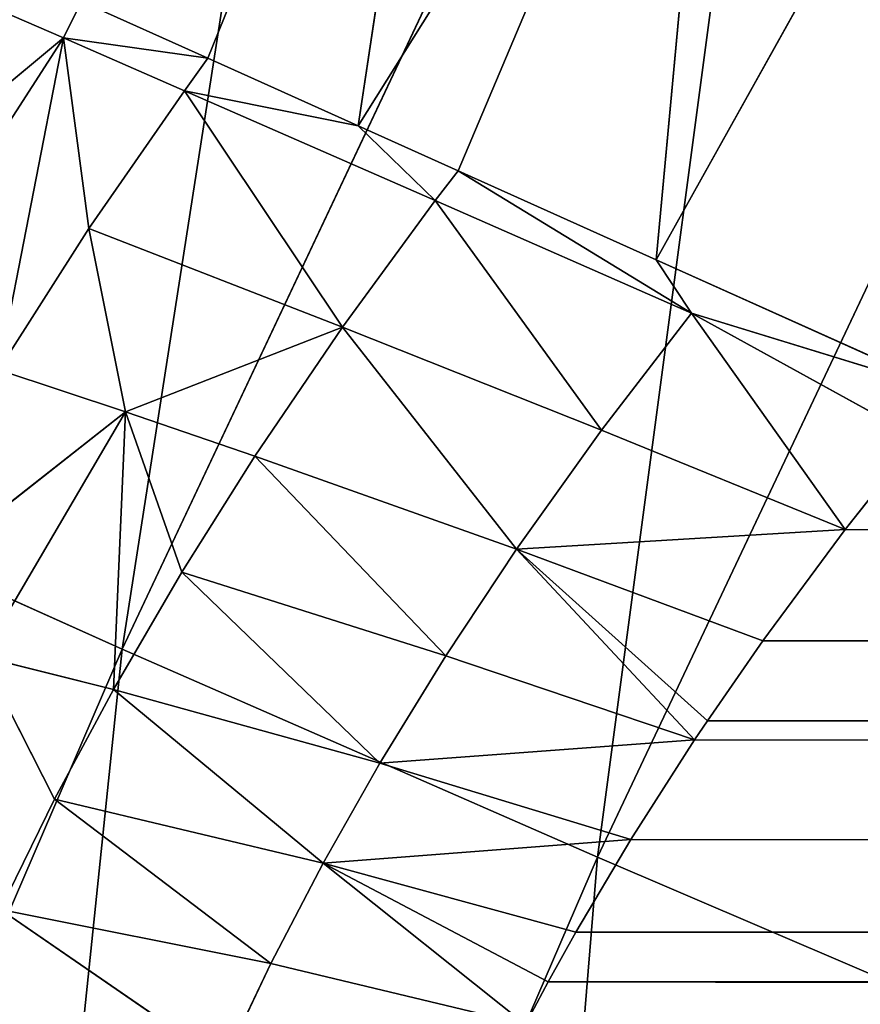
# Model space of a CAD drawing. Extents: x 0 to 500, y 0 to 390.
# Tile 296 of 656: x 25.02 to 27.59, y 283.61 to 286.61. Entities that reach past the tile are written whole.
import ezdxf

# ---------------------------------------------------------------- set-up
doc = ezdxf.new("R2010")
doc.units = 0
doc.header["$LTSCALE"] = 25.4
doc.layers.get('0').update_dxf_attribs({"linetype": 'CONTINUOUS'})

# ---------------------------------------------------------------- blocks, each defined once
blk = doc.blocks.new('ATLANTA505_-_S_STL')
at = {"color": 0}
for p, q in [((24.3703, 113.0688, 104.071), (25.3066, 112.7688, 103.2929)), ((24.3703, 113.0688, 104.071), (25.3066, 112.7688, 103.2929)), ((24.9524, 113.0037, 103.1388), (25.3066, 112.7688, 103.2929)), ((24.9524, 113.0037, 103.1388), (25.3066, 112.7688, 103.2929)), ((24.7322, 112.8222, 104.1834), (25.3066, 112.7688, 103.2929)), ((24.7322, 112.8222, 104.1834), (25.3066, 112.7688, 103.2929)), ((25.3066, 112.7688, 103.2929), (25.1084, 112.6052, 104.3044)), ((25.3066, 112.7688, 103.2929), (25.1084, 112.6052, 104.3044)), ((25.3066, 112.7688, 103.2929), (25.3609, 112.7672, 103.1814)), ((25.3839, 112.5964, 103.874), (25.3066, 112.7688, 103.2929)), ((25.6749, 112.5643, 103.4536), (25.3066, 112.7688, 103.2929)), ((25.3839, 112.5964, 103.874), (25.3066, 112.7688, 103.2929)), ((25.6749, 112.5643, 103.4536), (25.3066, 112.7688, 103.2929)), ((25.7466, 112.5533, 103.3547), (25.3066, 112.7688, 103.2929)), ((25.7466, 112.5533, 103.3547), (25.3066, 112.7688, 103.2929)), ((25.3066, 112.7688, 103.2929), (25.3609, 112.7672, 103.1814)), ((25.1084, 112.6052, 104.3044), (25.3839, 112.5964, 103.874)), ((25.1084, 112.6052, 104.3044), (25.3839, 112.5964, 103.874)), ((25.1084, 112.6052, 104.3044), (25.4955, 112.4192, 104.433)), ((25.1084, 112.6052, 104.3044), (25.4955, 112.4192, 104.433)), ((25.4955, 112.4192, 104.433), (25.3839, 112.5964, 103.874)), ((26.1573, 112.2684, 104.1744), (25.3839, 112.5964, 103.874)), ((25.4955, 112.4192, 104.433), (25.3839, 112.5964, 103.874)), ((26.1573, 112.2684, 104.1744), (25.3839, 112.5964, 103.874)), ((25.6749, 112.5643, 103.4536), (25.3839, 112.5964, 103.874)), ((25.6749, 112.5643, 103.4536), (25.3839, 112.5964, 103.874)), ((25.7466, 112.5533, 103.3547), (26.5282, 112.5973, 101.423)), ((25.7466, 112.5533, 103.3547), (26.5282, 112.5973, 101.423)), ((26.2045, 112.3506, 103.5606), (26.5282, 112.5973, 101.423)), ((26.2045, 112.3506, 103.5606), (26.5282, 112.5973, 101.423)), ((24.6632, 112.5593, 105.0866), (25.4955, 112.4192, 104.433)), ((24.6632, 112.5593, 105.0866), (25.4955, 112.4192, 104.433)), ((26.4401, 112.2508, 103.7888), (25.6749, 112.5643, 103.4536)), ((25.6749, 112.5643, 103.4536), (26.1573, 112.2684, 104.1744)), ((25.7466, 112.5533, 103.3547), (25.6749, 112.5643, 103.4536)), ((25.6749, 112.5643, 103.4536), (26.2045, 112.3506, 103.5606)), ((25.6749, 112.5643, 103.4536), (26.2045, 112.3506, 103.5606)), ((26.4401, 112.2508, 103.7888), (25.6749, 112.5643, 103.4536)), ((25.6749, 112.5643, 103.4536), (26.1573, 112.2684, 104.1744)), ((25.7466, 112.5533, 103.3547), (25.6749, 112.5643, 103.4536)), ((26.2045, 112.3506, 103.5606), (25.7466, 112.5533, 103.3547)), ((26.2045, 112.3506, 103.5606), (25.7466, 112.5533, 103.3547)), ((25.4955, 112.4192, 104.433), (25.0573, 112.3666, 105.179)), ((25.4955, 112.4192, 104.433), (25.0573, 112.3666, 105.179)), ((25.4955, 112.4192, 104.433), (25.459, 112.2053, 105.2802)), ((25.4955, 112.4192, 104.433), (25.459, 112.2053, 105.2802)), ((25.8901, 112.2652, 104.568), (25.4955, 112.4192, 104.433)), ((25.4955, 112.4192, 104.433), (25.6674, 112.2442, 104.9221)), ((25.8901, 112.2652, 104.568), (25.4955, 112.4192, 104.433)), ((26.1573, 112.2684, 104.1744), (25.4955, 112.4192, 104.433)), ((26.1573, 112.2684, 104.1744), (25.4955, 112.4192, 104.433)), ((25.4955, 112.4192, 104.433), (25.6674, 112.2442, 104.9221)), ((25.0573, 112.3666, 105.179), (25.459, 112.2053, 105.2802)), ((25.2795, 112.1528, 105.6146), (25.0573, 112.3666, 105.179)), ((25.2795, 112.1528, 105.6146), (25.0573, 112.3666, 105.179)), ((25.0573, 112.3666, 105.179), (25.459, 112.2053, 105.2802)), ((26.4401, 112.2508, 103.7888), (26.2045, 112.3506, 103.5606)), ((26.4401, 112.2508, 103.7888), (26.2045, 112.3506, 103.5606)), ((26.5099, 112.2436, 103.6979), (26.2045, 112.3506, 103.5606)), ((26.5099, 112.2436, 103.6979), (26.2045, 112.3506, 103.5606)), ((27.3151, 112.262, 101.7904), (26.2045, 112.3506, 103.5606)), ((27.3151, 112.262, 101.7904), (26.2045, 112.3506, 103.5606)), ((25.6674, 112.2442, 104.9221), (25.459, 112.2053, 105.2802)), ((25.6674, 112.2442, 104.9221), (25.459, 112.2053, 105.2802)), ((25.6674, 112.2442, 104.9221), (25.8901, 112.2652, 104.568)), ((25.6674, 112.2442, 104.9221), (25.8901, 112.2652, 104.568)), ((25.6674, 112.2442, 104.9221), (26.4725, 112.0237, 105.1766)), ((25.6674, 112.2442, 104.9221), (26.4725, 112.0237, 105.1766)), ((25.6674, 112.2442, 104.9221), (26.2713, 111.9779, 105.5042)), ((25.6674, 112.2442, 104.9221), (26.2713, 111.9779, 105.5042)), ((25.8901, 112.2652, 104.568), (26.1573, 112.2684, 104.1744)), ((25.8901, 112.2652, 104.568), (26.1573, 112.2684, 104.1744)), ((25.8901, 112.2652, 104.568), (26.6879, 112.0539, 104.8517)), ((25.8901, 112.2652, 104.568), (26.6879, 112.0539, 104.8517)), ((25.8901, 112.2652, 104.568), (26.4725, 112.0237, 105.1766)), ((25.8901, 112.2652, 104.568), (26.4725, 112.0237, 105.1766)), ((26.1573, 112.2684, 104.1744), (26.4401, 112.2508, 103.7888)), ((26.1573, 112.2684, 104.1744), (26.4401, 112.2508, 103.7888)), ((26.1573, 112.2684, 104.1744), (26.9468, 112.0699, 104.4892)), ((26.1573, 112.2684, 104.1744), (26.9468, 112.0699, 104.4892)), ((26.1573, 112.2684, 104.1744), (26.6879, 112.0539, 104.8517)), ((26.1573, 112.2684, 104.1744), (26.6879, 112.0539, 104.8517)), ((26.4401, 112.2508, 103.7888), (26.5099, 112.2436, 103.6979)), ((26.4401, 112.2508, 103.7888), (26.5099, 112.2436, 103.6979)), ((26.4401, 112.2508, 103.7888), (27.2212, 112.0674, 104.1324)), ((26.4401, 112.2508, 103.7888), (27.2212, 112.0674, 104.1324)), ((26.4401, 112.2508, 103.7888), (26.9468, 112.0699, 104.4892)), ((26.4401, 112.2508, 103.7888), (26.9468, 112.0699, 104.4892)), ((26.5099, 112.2436, 103.6979), (27.3151, 112.262, 101.7904)), ((26.5099, 112.2436, 103.6979), (27.3151, 112.262, 101.7904)), ((27.1133, 112.0933, 103.9691), (26.5099, 112.2436, 103.6979)), ((26.5099, 112.2436, 103.6979), (27.2212, 112.0674, 104.1324)), ((26.5099, 112.2436, 103.6979), (27.2212, 112.0674, 104.1324)), ((27.1133, 112.0933, 103.9691), (26.5099, 112.2436, 103.6979)), ((27.1133, 112.0933, 103.9691), (27.3151, 112.262, 101.7904)), ((27.1133, 112.0933, 103.9691), (27.3151, 112.262, 101.7904)), ((25.2795, 112.1528, 105.6146), (25.459, 112.2053, 105.2802)), ((25.2795, 112.1528, 105.6146), (25.459, 112.2053, 105.2802)), ((25.459, 112.2053, 105.2802), (26.2713, 111.9779, 105.5042)), ((26.0981, 111.9211, 105.8094), (25.459, 112.2053, 105.2802)), ((26.0981, 111.9211, 105.8094), (25.459, 112.2053, 105.2802)), ((25.459, 112.2053, 105.2802), (26.2713, 111.9779, 105.5042)), ((25.2795, 112.1528, 105.6146), (25.114, 112.0838, 105.9506)), ((25.2795, 112.1528, 105.6146), (25.114, 112.0838, 105.9506)), ((25.9385, 111.85, 106.1152), (25.2795, 112.1528, 105.6146)), ((25.9385, 111.85, 106.1152), (25.2795, 112.1528, 105.6146)), ((26.0981, 111.9211, 105.8094), (25.2795, 112.1528, 105.6146)), ((26.0981, 111.9211, 105.8094), (25.2795, 112.1528, 105.6146)), ((28.0221, 112.01, 104.3777), (27.1133, 112.0933, 103.9691)), ((27.1133, 112.0933, 103.9691), (27.2212, 112.0674, 104.1324)), ((27.1133, 112.0933, 103.9691), (27.2212, 112.0674, 104.1324)), ((27.1133, 112.0933, 103.9691), (28.1196, 112.0681, 102.166)), ((27.1133, 112.0933, 103.9691), (28.1196, 112.0681, 102.166)), ((28.0221, 112.01, 104.3777), (27.1133, 112.0933, 103.9691)), ((25.114, 112.0838, 105.9506), (25.9385, 111.85, 106.1152)), ((25.114, 112.0838, 105.9506), (25.9385, 111.85, 106.1152)), ((25.114, 112.0838, 105.9506), (25.7944, 111.765, 106.4187)), ((25.114, 112.0838, 105.9506), (25.7944, 111.765, 106.4187)), ((26.9468, 112.0699, 104.4892), (26.6879, 112.0539, 104.8517)), ((26.9468, 112.0699, 104.4892), (26.6879, 112.0539, 104.8517)), ((27.6898, 111.9977, 104.7922), (26.9468, 112.0699, 104.4892)), ((27.6898, 111.9977, 104.7922), (26.9468, 112.0699, 104.4892)), ((27.2212, 112.0674, 104.1324), (26.9468, 112.0699, 104.4892)), ((27.2212, 112.0674, 104.1324), (26.9468, 112.0699, 104.4892)), ((27.9109, 112.0087, 104.5126), (27.2212, 112.0674, 104.1324)), ((27.2212, 112.0674, 104.1324), (27.6898, 111.9977, 104.7922)), ((27.9109, 112.0087, 104.5126), (27.2212, 112.0674, 104.1324)), ((28.0221, 112.01, 104.3777), (27.2212, 112.0674, 104.1324)), ((28.0221, 112.01, 104.3777), (27.2212, 112.0674, 104.1324)), ((27.2212, 112.0674, 104.1324), (27.6898, 111.9977, 104.7922)), ((26.4725, 112.0237, 105.1766), (26.6879, 112.0539, 104.8517)), ((26.4725, 112.0237, 105.1766), (26.6879, 112.0539, 104.8517)), ((27.4388, 111.9693, 105.1311), (26.6879, 112.0539, 104.8517)), ((26.6879, 112.0539, 104.8517), (27.2694, 111.9385, 105.3753)), ((27.4388, 111.9693, 105.1311), (26.6879, 112.0539, 104.8517)), ((27.6898, 111.9977, 104.7922), (26.6879, 112.0539, 104.8517)), ((27.6898, 111.9977, 104.7922), (26.6879, 112.0539, 104.8517)), ((26.6879, 112.0539, 104.8517), (27.2694, 111.9385, 105.3753)), ((26.6879, 112.0539, 104.8517), (27.2304, 111.9298, 105.4336)), ((26.6879, 112.0539, 104.8517), (27.2304, 111.9298, 105.4336)), ((26.4725, 112.0237, 105.1766), (26.2713, 111.9779, 105.5042)), ((26.4725, 112.0237, 105.1766), (26.2713, 111.9779, 105.5042)), ((26.4725, 112.0237, 105.1766), (27.2304, 111.9298, 105.4336)), ((26.4725, 112.0237, 105.1766), (27.2304, 111.9298, 105.4336)), ((27.6898, 111.9977, 104.7922), (27.9109, 112.0087, 104.5126)), ((27.6898, 111.9977, 104.7922), (27.9109, 112.0087, 104.5126)), ((26.0981, 111.9211, 105.8094), (26.2713, 111.9779, 105.5042)), ((26.0981, 111.9211, 105.8094), (26.2713, 111.9779, 105.5042)), ((26.2713, 111.9779, 105.5042), (27.2304, 111.9298, 105.4336)), ((27.0357, 111.8766, 105.7375), (26.2713, 111.9779, 105.5042)), ((27.0357, 111.8766, 105.7375), (26.2713, 111.9779, 105.5042)), ((26.2713, 111.9779, 105.5042), (27.2304, 111.9298, 105.4336)), ((27.2694, 111.9385, 105.3753), (27.4388, 111.9693, 105.1311)), ((27.2694, 111.9385, 105.3753), (27.4388, 111.9693, 105.1311)), ((27.4388, 111.9693, 105.1311), (27.6898, 111.9977, 104.7922)), ((27.4388, 111.9693, 105.1311), (27.6898, 111.9977, 104.7922)), ((473.0185, 111.892, 105.6573), (27.4388, 111.9693, 105.1311)), ((473.0185, 111.892, 105.6573), (27.4388, 111.9693, 105.1311)), ((472.7843, 111.9487, 105.3011), (27.4388, 111.9693, 105.1311)), ((472.7843, 111.9487, 105.3011), (27.4388, 111.9693, 105.1311)), ((472.7843, 111.9487, 105.3011), (27.6898, 111.9977, 104.7922)), ((472.7843, 111.9487, 105.3011), (27.6898, 111.9977, 104.7922)), ((25.9385, 111.85, 106.1152), (26.0981, 111.9211, 105.8094)), ((25.9385, 111.85, 106.1152), (26.0981, 111.9211, 105.8094)), ((26.8685, 111.8147, 106.0197), (26.0981, 111.9211, 105.8094)), ((26.0981, 111.9211, 105.8094), (26.784, 111.7763, 106.1715)), ((26.8685, 111.8147, 106.0197), (26.0981, 111.9211, 105.8094)), ((27.0357, 111.8766, 105.7375), (26.0981, 111.9211, 105.8094)), ((26.0981, 111.9211, 105.8094), (26.784, 111.7763, 106.1715)), ((26.0981, 111.9211, 105.8094), (26.7147, 111.7404, 106.3018)), ((26.0981, 111.9211, 105.8094), (26.7147, 111.7404, 106.3018)), ((27.0357, 111.8766, 105.7375), (26.0981, 111.9211, 105.8094)), ((27.0357, 111.8766, 105.7375), (27.2304, 111.9298, 105.4336)), ((27.0357, 111.8766, 105.7375), (27.2304, 111.9298, 105.4336)), ((27.2304, 111.9298, 105.4336), (27.2694, 111.9385, 105.3753)), ((27.2304, 111.9298, 105.4336), (27.2694, 111.9385, 105.3753)), ((27.2304, 111.9298, 105.4336), (473.3328, 111.77, 106.1949)), ((27.2304, 111.9298, 105.4336), (473.3328, 111.77, 106.1949)), ((473.3328, 111.77, 106.1949), (27.2694, 111.9385, 105.3753)), ((473.2946, 111.7884, 106.125), (27.2694, 111.9385, 105.3753)), ((473.3328, 111.77, 106.1949), (27.2694, 111.9385, 105.3753)), ((473.2946, 111.7884, 106.125), (27.2694, 111.9385, 105.3753)), ((473.0185, 111.892, 105.6573), (27.2694, 111.9385, 105.3753)), ((473.0185, 111.892, 105.6573), (27.2694, 111.9385, 105.3753)), ((25.9385, 111.85, 106.1152), (25.7944, 111.765, 106.4187)), ((25.9385, 111.85, 106.1152), (25.7944, 111.765, 106.4187)), ((25.9385, 111.85, 106.1152), (26.7147, 111.7404, 106.3018)), ((25.9385, 111.85, 106.1152), (26.7147, 111.7404, 106.3018)), ((26.8685, 111.8147, 106.0197), (27.0357, 111.8766, 105.7375)), ((26.8685, 111.8147, 106.0197), (27.0357, 111.8766, 105.7375)), ((27.0357, 111.8766, 105.7375), (473.3328, 111.77, 106.1949)), ((27.0357, 111.8766, 105.7375), (473.3328, 111.77, 106.1949)), ((26.784, 111.7763, 106.1715), (26.8685, 111.8147, 106.0197)), ((26.784, 111.7763, 106.1715), (26.8685, 111.8147, 106.0197)), ((26.8685, 111.8147, 106.0197), (473.3328, 111.77, 106.1949)), ((26.8685, 111.8147, 106.0197), (473.3328, 111.77, 106.1949)), ((26.7147, 111.7404, 106.3018), (26.784, 111.7763, 106.1715)), ((26.7147, 111.7404, 106.3018), (26.784, 111.7763, 106.1715)), ((473.3328, 111.77, 106.1949), (26.784, 111.7763, 106.1715)), ((26.784, 111.7763, 106.1715), (473.6601, 111.5489, 106.8761)), ((26.784, 111.7763, 106.1715), (473.6601, 111.5489, 106.8761)), ((473.3328, 111.77, 106.1949), (26.784, 111.7763, 106.1715)), ((24.1407, 50.8892, 104.5523), (25.4852, 43.5213, 105.1564)), ((24.1407, 50.8892, 104.5523), (25.4852, 43.5213, 105.1564)), ((23.4777, 43.5251, 109.8183), (25.4852, 43.5213, 105.1564)), ((23.4777, 43.5251, 109.8183), (25.4852, 43.5213, 105.1564)), ((25.4852, 43.5213, 105.1564), (26.934, 36.182, 105.791)), ((25.4852, 43.5213, 105.1564), (26.934, 36.182, 105.791)), ((25.4852, 43.5213, 105.1564), (27.6232, 43.5179, 100.6227)), ((25.4852, 43.5213, 105.1564), (27.6232, 43.5179, 100.6227)), ((26.934, 36.182, 105.791), (24.9386, 36.1857, 110.4168)), ((26.934, 36.182, 105.791), (24.9386, 36.1857, 110.4168)), ((29.0593, 36.1786, 101.2926), (26.934, 36.182, 105.791)), ((26.934, 36.182, 105.791), (28.4868, 28.874, 106.4558)), ((26.934, 36.182, 105.791), (28.4868, 28.874, 106.4558)), ((29.0593, 36.1786, 101.2926), (26.934, 36.182, 105.791))]:
    blk.add_line(p, q, dxfattribs=at)
mesh = blk.add_polyface(dxfattribs=at)
corners = [(24.3703, 113.0688, 104.071), (25.3066, 112.7688, 103.2929), (24.9524, 113.0037, 103.1388)]
mesh.append_faces([[corners[k] for k in face] for face in [(0, 1, 2)]], dxfattribs={"color": 0})
mesh = blk.add_polyface(dxfattribs=at)
corners = [(24.7322, 112.8222, 104.1834), (25.3066, 112.7688, 103.2929), (24.3703, 113.0688, 104.071)]
mesh.append_faces([[corners[k] for k in face] for face in [(0, 1, 2)]], dxfattribs={"color": 0})
mesh = blk.add_polyface(dxfattribs=at)
corners = [(25.3066, 112.7688, 103.2929), (25.3609, 112.7672, 103.1814), (24.9524, 113.0037, 103.1388)]
mesh.append_faces([[corners[k] for k in face] for face in [(0, 1, 2)]], dxfattribs={"color": 0})
mesh = blk.add_polyface(dxfattribs=at)
corners = [(25.1084, 112.6052, 104.3044), (25.3066, 112.7688, 103.2929), (24.7322, 112.8222, 104.1834)]
mesh.append_faces([[corners[k] for k in face] for face in [(0, 1, 2)]], dxfattribs={"color": 0})
mesh = blk.add_polyface(dxfattribs=at)
corners = [(25.1084, 112.6052, 104.3044), (25.3839, 112.5964, 103.874), (25.3066, 112.7688, 103.2929)]
mesh.append_faces([[corners[k] for k in face] for face in [(0, 1, 2)]], dxfattribs={"color": 0})
mesh = blk.add_polyface(dxfattribs=at)
corners = [(25.3839, 112.5964, 103.874), (25.6749, 112.5643, 103.4536), (25.3066, 112.7688, 103.2929)]
mesh.append_faces([[corners[k] for k in face] for face in [(0, 1, 2)]], dxfattribs={"color": 0})
mesh = blk.add_polyface(dxfattribs=at)
corners = [(25.6749, 112.5643, 103.4536), (25.7466, 112.5533, 103.3547), (25.3066, 112.7688, 103.2929)]
mesh.append_faces([[corners[k] for k in face] for face in [(0, 1, 2)]], dxfattribs={"color": 0})
mesh = blk.add_polyface(dxfattribs=at)
corners = [(25.3609, 112.7672, 103.1814), (25.7466, 112.5533, 103.3547), (26.5282, 112.5973, 101.423), (25.3066, 112.7688, 103.2929)]
mesh.append_faces([[corners[k] for k in face] for face in [(0, 1, 2), (1, 0, 3)]], dxfattribs={"vtx0": -1, "color": 0})
mesh = blk.add_polyface(dxfattribs=at)
corners = [(24.6632, 112.5593, 105.0866), (25.4955, 112.4192, 104.433), (25.1084, 112.6052, 104.3044)]
mesh.append_faces([[corners[k] for k in face] for face in [(0, 1, 2)]], dxfattribs={"color": 0})
mesh = blk.add_polyface(dxfattribs=at)
corners = [(25.4955, 112.4192, 104.433), (25.3839, 112.5964, 103.874), (25.1084, 112.6052, 104.3044)]
mesh.append_faces([[corners[k] for k in face] for face in [(0, 1, 2)]], dxfattribs={"color": 0})
mesh = blk.add_polyface(dxfattribs=at)
corners = [(25.4955, 112.4192, 104.433), (26.1573, 112.2684, 104.1744), (25.3839, 112.5964, 103.874)]
mesh.append_faces([[corners[k] for k in face] for face in [(0, 1, 2)]], dxfattribs={"color": 0})
mesh = blk.add_polyface(dxfattribs=at)
corners = [(26.1573, 112.2684, 104.1744), (25.6749, 112.5643, 103.4536), (25.3839, 112.5964, 103.874)]
mesh.append_faces([[corners[k] for k in face] for face in [(0, 1, 2)]], dxfattribs={"color": 0})
mesh = blk.add_polyface(dxfattribs=at)
corners = [(26.2045, 112.3506, 103.5606), (26.5282, 112.5973, 101.423), (25.7466, 112.5533, 103.3547)]
mesh.append_faces([[corners[k] for k in face] for face in [(0, 1, 2)]], dxfattribs={"color": 0})
mesh = blk.add_polyface(dxfattribs=at)
corners = [(26.5282, 112.5973, 101.423), (28.8844, 112.262, 98.5377), (28.107, 112.5973, 98.1504), (27.3151, 112.262, 101.7904), (26.2045, 112.3506, 103.5606)]
mesh.append_faces([[corners[k] for k in face] for face in [(0, 1, 2), (3, 0, 4)]], dxfattribs={"vtx0": -1, "color": 0})
mesh.append_faces([[corners[k] for k in face] for face in [(1, 0, 3)]], dxfattribs={"vtx0": -1, "vtx1": -1, "color": 0})
mesh = blk.add_polyface(dxfattribs=at)
corners = [(25.0573, 112.3666, 105.179), (25.4955, 112.4192, 104.433), (24.6632, 112.5593, 105.0866)]
mesh.append_faces([[corners[k] for k in face] for face in [(0, 1, 2)]], dxfattribs={"color": 0})
mesh = blk.add_polyface(dxfattribs=at)
corners = [(26.1573, 112.2684, 104.1744), (26.4401, 112.2508, 103.7888), (25.6749, 112.5643, 103.4536)]
mesh.append_faces([[corners[k] for k in face] for face in [(0, 1, 2)]], dxfattribs={"color": 0})
mesh = blk.add_polyface(dxfattribs=at)
corners = [(26.2045, 112.3506, 103.5606), (25.7466, 112.5533, 103.3547), (25.6749, 112.5643, 103.4536)]
mesh.append_faces([[corners[k] for k in face] for face in [(0, 1, 2)]], dxfattribs={"color": 0})
mesh = blk.add_polyface(dxfattribs=at)
corners = [(26.4401, 112.2508, 103.7888), (26.2045, 112.3506, 103.5606), (25.6749, 112.5643, 103.4536)]
mesh.append_faces([[corners[k] for k in face] for face in [(0, 1, 2)]], dxfattribs={"color": 0})
mesh = blk.add_polyface(dxfattribs=at)
corners = [(25.459, 112.2053, 105.2802), (25.4955, 112.4192, 104.433), (25.0573, 112.3666, 105.179)]
mesh.append_faces([[corners[k] for k in face] for face in [(0, 1, 2)]], dxfattribs={"color": 0})
mesh = blk.add_polyface(dxfattribs=at)
corners = [(25.459, 112.2053, 105.2802), (25.6674, 112.2442, 104.9221), (25.4955, 112.4192, 104.433)]
mesh.append_faces([[corners[k] for k in face] for face in [(0, 1, 2)]], dxfattribs={"color": 0})
mesh = blk.add_polyface(dxfattribs=at)
corners = [(25.6674, 112.2442, 104.9221), (25.8901, 112.2652, 104.568), (25.4955, 112.4192, 104.433)]
mesh.append_faces([[corners[k] for k in face] for face in [(0, 1, 2)]], dxfattribs={"color": 0})
mesh = blk.add_polyface(dxfattribs=at)
corners = [(25.8901, 112.2652, 104.568), (26.1573, 112.2684, 104.1744), (25.4955, 112.4192, 104.433)]
mesh.append_faces([[corners[k] for k in face] for face in [(0, 1, 2)]], dxfattribs={"color": 0})
mesh = blk.add_polyface(dxfattribs=at)
corners = [(25.114, 112.0838, 105.9506), (25.2795, 112.1528, 105.6146), (25.0573, 112.3666, 105.179)]
mesh.append_faces([[corners[k] for k in face] for face in [(0, 1, 2)]], dxfattribs={"color": 0})
mesh = blk.add_polyface(dxfattribs=at)
corners = [(25.2795, 112.1528, 105.6146), (25.459, 112.2053, 105.2802), (25.0573, 112.3666, 105.179)]
mesh.append_faces([[corners[k] for k in face] for face in [(0, 1, 2)]], dxfattribs={"color": 0})
mesh = blk.add_polyface(dxfattribs=at)
corners = [(26.4401, 112.2508, 103.7888), (26.5099, 112.2436, 103.6979), (26.2045, 112.3506, 103.5606)]
mesh.append_faces([[corners[k] for k in face] for face in [(0, 1, 2)]], dxfattribs={"color": 0})
mesh = blk.add_polyface(dxfattribs=at)
corners = [(26.5099, 112.2436, 103.6979), (27.3151, 112.262, 101.7904), (26.2045, 112.3506, 103.5606)]
mesh.append_faces([[corners[k] for k in face] for face in [(0, 1, 2)]], dxfattribs={"color": 0})
mesh = blk.add_polyface(dxfattribs=at)
corners = [(26.2713, 111.9779, 105.5042), (25.6674, 112.2442, 104.9221), (25.459, 112.2053, 105.2802)]
mesh.append_faces([[corners[k] for k in face] for face in [(0, 1, 2)]], dxfattribs={"color": 0})
mesh = blk.add_polyface(dxfattribs=at)
corners = [(26.4725, 112.0237, 105.1766), (25.8901, 112.2652, 104.568), (25.6674, 112.2442, 104.9221)]
mesh.append_faces([[corners[k] for k in face] for face in [(0, 1, 2)]], dxfattribs={"color": 0})
mesh = blk.add_polyface(dxfattribs=at)
corners = [(26.2713, 111.9779, 105.5042), (26.4725, 112.0237, 105.1766), (25.6674, 112.2442, 104.9221)]
mesh.append_faces([[corners[k] for k in face] for face in [(0, 1, 2)]], dxfattribs={"color": 0})
mesh = blk.add_polyface(dxfattribs=at)
corners = [(26.6879, 112.0539, 104.8517), (26.1573, 112.2684, 104.1744), (25.8901, 112.2652, 104.568)]
mesh.append_faces([[corners[k] for k in face] for face in [(0, 1, 2)]], dxfattribs={"color": 0})
mesh = blk.add_polyface(dxfattribs=at)
corners = [(26.4725, 112.0237, 105.1766), (26.6879, 112.0539, 104.8517), (25.8901, 112.2652, 104.568)]
mesh.append_faces([[corners[k] for k in face] for face in [(0, 1, 2)]], dxfattribs={"color": 0})
mesh = blk.add_polyface(dxfattribs=at)
corners = [(26.9468, 112.0699, 104.4892), (26.4401, 112.2508, 103.7888), (26.1573, 112.2684, 104.1744)]
mesh.append_faces([[corners[k] for k in face] for face in [(0, 1, 2)]], dxfattribs={"color": 0})
mesh = blk.add_polyface(dxfattribs=at)
corners = [(26.6879, 112.0539, 104.8517), (26.9468, 112.0699, 104.4892), (26.1573, 112.2684, 104.1744)]
mesh.append_faces([[corners[k] for k in face] for face in [(0, 1, 2)]], dxfattribs={"color": 0})
mesh = blk.add_polyface(dxfattribs=at)
corners = [(27.2212, 112.0674, 104.1324), (26.5099, 112.2436, 103.6979), (26.4401, 112.2508, 103.7888)]
mesh.append_faces([[corners[k] for k in face] for face in [(0, 1, 2)]], dxfattribs={"color": 0})
mesh = blk.add_polyface(dxfattribs=at)
corners = [(26.9468, 112.0699, 104.4892), (27.2212, 112.0674, 104.1324), (26.4401, 112.2508, 103.7888)]
mesh.append_faces([[corners[k] for k in face] for face in [(0, 1, 2)]], dxfattribs={"color": 0})
mesh = blk.add_polyface(dxfattribs=at)
corners = [(27.1133, 112.0933, 103.9691), (27.3151, 112.262, 101.7904), (26.5099, 112.2436, 103.6979)]
mesh.append_faces([[corners[k] for k in face] for face in [(0, 1, 2)]], dxfattribs={"color": 0})
mesh = blk.add_polyface(dxfattribs=at)
corners = [(27.2212, 112.0674, 104.1324), (27.1133, 112.0933, 103.9691), (26.5099, 112.2436, 103.6979)]
mesh.append_faces([[corners[k] for k in face] for face in [(0, 1, 2)]], dxfattribs={"color": 0})
mesh = blk.add_polyface(dxfattribs=at)
corners = [(27.3151, 112.262, 101.7904), (29.679, 112.0681, 98.9337), (28.8844, 112.262, 98.5377), (28.1196, 112.0681, 102.166), (27.1133, 112.0933, 103.9691)]
mesh.append_faces([[corners[k] for k in face] for face in [(0, 1, 2), (3, 0, 4)]], dxfattribs={"vtx0": -1, "color": 0})
mesh.append_faces([[corners[k] for k in face] for face in [(1, 0, 3)]], dxfattribs={"vtx0": -1, "vtx1": -1, "color": 0})
mesh = blk.add_polyface(dxfattribs=at)
corners = [(26.0981, 111.9211, 105.8094), (25.459, 112.2053, 105.2802), (25.2795, 112.1528, 105.6146)]
mesh.append_faces([[corners[k] for k in face] for face in [(0, 1, 2)]], dxfattribs={"color": 0})
mesh = blk.add_polyface(dxfattribs=at)
corners = [(26.0981, 111.9211, 105.8094), (26.2713, 111.9779, 105.5042), (25.459, 112.2053, 105.2802)]
mesh.append_faces([[corners[k] for k in face] for face in [(0, 1, 2)]], dxfattribs={"color": 0})
mesh = blk.add_polyface(dxfattribs=at)
corners = [(25.9385, 111.85, 106.1152), (25.2795, 112.1528, 105.6146), (25.114, 112.0838, 105.9506)]
mesh.append_faces([[corners[k] for k in face] for face in [(0, 1, 2)]], dxfattribs={"color": 0})
mesh = blk.add_polyface(dxfattribs=at)
corners = [(25.9385, 111.85, 106.1152), (26.0981, 111.9211, 105.8094), (25.2795, 112.1528, 105.6146)]
mesh.append_faces([[corners[k] for k in face] for face in [(0, 1, 2)]], dxfattribs={"color": 0})
mesh = blk.add_polyface(dxfattribs=at)
corners = [(28.0221, 112.01, 104.3777), (27.1133, 112.0933, 103.9691), (27.2212, 112.0674, 104.1324)]
mesh.append_faces([[corners[k] for k in face] for face in [(0, 1, 2)]], dxfattribs={"color": 0})
mesh = blk.add_polyface(dxfattribs=at)
corners = [(28.0221, 112.01, 104.3777), (28.1196, 112.0681, 102.166), (27.1133, 112.0933, 103.9691)]
mesh.append_faces([[corners[k] for k in face] for face in [(0, 1, 2)]], dxfattribs={"color": 0})
mesh = blk.add_polyface(dxfattribs=at)
corners = [(25.7944, 111.765, 106.4187), (25.114, 112.0838, 105.9506), (24.9643, 111.9986, 106.2847)]
mesh.append_faces([[corners[k] for k in face] for face in [(0, 1, 2)]], dxfattribs={"color": 0})
mesh = blk.add_polyface(dxfattribs=at)
corners = [(25.7944, 111.765, 106.4187), (25.9385, 111.85, 106.1152), (25.114, 112.0838, 105.9506)]
mesh.append_faces([[corners[k] for k in face] for face in [(0, 1, 2)]], dxfattribs={"color": 0})
mesh = blk.add_polyface(dxfattribs=at)
corners = [(26.6879, 112.0539, 104.8517), (27.6898, 111.9977, 104.7922), (26.9468, 112.0699, 104.4892)]
mesh.append_faces([[corners[k] for k in face] for face in [(0, 1, 2)]], dxfattribs={"color": 0})
mesh = blk.add_polyface(dxfattribs=at)
corners = [(27.6898, 111.9977, 104.7922), (27.2212, 112.0674, 104.1324), (26.9468, 112.0699, 104.4892)]
mesh.append_faces([[corners[k] for k in face] for face in [(0, 1, 2)]], dxfattribs={"color": 0})
mesh = blk.add_polyface(dxfattribs=at)
corners = [(27.6898, 111.9977, 104.7922), (27.9109, 112.0087, 104.5126), (27.2212, 112.0674, 104.1324)]
mesh.append_faces([[corners[k] for k in face] for face in [(0, 1, 2)]], dxfattribs={"color": 0})
mesh = blk.add_polyface(dxfattribs=at)
corners = [(27.9109, 112.0087, 104.5126), (28.0221, 112.01, 104.3777), (27.2212, 112.0674, 104.1324)]
mesh.append_faces([[corners[k] for k in face] for face in [(0, 1, 2)]], dxfattribs={"color": 0})
mesh = blk.add_polyface(dxfattribs=at)
corners = [(27.2304, 111.9298, 105.4336), (26.6879, 112.0539, 104.8517), (26.4725, 112.0237, 105.1766)]
mesh.append_faces([[corners[k] for k in face] for face in [(0, 1, 2)]], dxfattribs={"color": 0})
mesh = blk.add_polyface(dxfattribs=at)
corners = [(27.2694, 111.9385, 105.3753), (27.4388, 111.9693, 105.1311), (26.6879, 112.0539, 104.8517)]
mesh.append_faces([[corners[k] for k in face] for face in [(0, 1, 2)]], dxfattribs={"color": 0})
mesh = blk.add_polyface(dxfattribs=at)
corners = [(27.4388, 111.9693, 105.1311), (27.6898, 111.9977, 104.7922), (26.6879, 112.0539, 104.8517)]
mesh.append_faces([[corners[k] for k in face] for face in [(0, 1, 2)]], dxfattribs={"color": 0})
mesh = blk.add_polyface(dxfattribs=at)
corners = [(27.2304, 111.9298, 105.4336), (27.2694, 111.9385, 105.3753), (26.6879, 112.0539, 104.8517)]
mesh.append_faces([[corners[k] for k in face] for face in [(0, 1, 2)]], dxfattribs={"color": 0})
mesh = blk.add_polyface(dxfattribs=at)
corners = [(26.2713, 111.9779, 105.5042), (27.2304, 111.9298, 105.4336), (26.4725, 112.0237, 105.1766)]
mesh.append_faces([[corners[k] for k in face] for face in [(0, 1, 2)]], dxfattribs={"color": 0})
mesh = blk.add_polyface(dxfattribs=at)
corners = [(472.7843, 111.9487, 105.3011), (27.9109, 112.0087, 104.5126), (27.6898, 111.9977, 104.7922)]
mesh.append_faces([[corners[k] for k in face] for face in [(0, 1, 2)]], dxfattribs={"color": 0})
mesh = blk.add_polyface(dxfattribs=at)
corners = [(26.0981, 111.9211, 105.8094), (27.0357, 111.8766, 105.7375), (26.2713, 111.9779, 105.5042)]
mesh.append_faces([[corners[k] for k in face] for face in [(0, 1, 2)]], dxfattribs={"color": 0})
mesh = blk.add_polyface(dxfattribs=at)
corners = [(27.0357, 111.8766, 105.7375), (27.2304, 111.9298, 105.4336), (26.2713, 111.9779, 105.5042)]
mesh.append_faces([[corners[k] for k in face] for face in [(0, 1, 2)]], dxfattribs={"color": 0})
mesh = blk.add_polyface(dxfattribs=at)
corners = [(473.0185, 111.892, 105.6573), (27.4388, 111.9693, 105.1311), (27.2694, 111.9385, 105.3753)]
mesh.append_faces([[corners[k] for k in face] for face in [(0, 1, 2)]], dxfattribs={"color": 0})
mesh = blk.add_polyface(dxfattribs=at)
corners = [(472.7843, 111.9487, 105.3011), (27.6898, 111.9977, 104.7922), (27.4388, 111.9693, 105.1311)]
mesh.append_faces([[corners[k] for k in face] for face in [(0, 1, 2)]], dxfattribs={"color": 0})
mesh = blk.add_polyface(dxfattribs=at)
corners = [(473.0185, 111.892, 105.6573), (472.7843, 111.9487, 105.3011), (27.4388, 111.9693, 105.1311)]
mesh.append_faces([[corners[k] for k in face] for face in [(0, 1, 2)]], dxfattribs={"color": 0})
mesh = blk.add_polyface(dxfattribs=at)
corners = [(26.7147, 111.7404, 106.3018), (26.0981, 111.9211, 105.8094), (25.9385, 111.85, 106.1152)]
mesh.append_faces([[corners[k] for k in face] for face in [(0, 1, 2)]], dxfattribs={"color": 0})
mesh = blk.add_polyface(dxfattribs=at)
corners = [(26.784, 111.7763, 106.1715), (26.8685, 111.8147, 106.0197), (26.0981, 111.9211, 105.8094)]
mesh.append_faces([[corners[k] for k in face] for face in [(0, 1, 2)]], dxfattribs={"color": 0})
mesh = blk.add_polyface(dxfattribs=at)
corners = [(26.8685, 111.8147, 106.0197), (27.0357, 111.8766, 105.7375), (26.0981, 111.9211, 105.8094)]
mesh.append_faces([[corners[k] for k in face] for face in [(0, 1, 2)]], dxfattribs={"color": 0})
mesh = blk.add_polyface(dxfattribs=at)
corners = [(26.7147, 111.7404, 106.3018), (26.784, 111.7763, 106.1715), (26.0981, 111.9211, 105.8094)]
mesh.append_faces([[corners[k] for k in face] for face in [(0, 1, 2)]], dxfattribs={"color": 0})
mesh = blk.add_polyface(dxfattribs=at)
corners = [(473.3328, 111.77, 106.1949), (27.2304, 111.9298, 105.4336), (27.0357, 111.8766, 105.7375)]
mesh.append_faces([[corners[k] for k in face] for face in [(0, 1, 2)]], dxfattribs={"color": 0})
mesh = blk.add_polyface(dxfattribs=at)
corners = [(473.3328, 111.77, 106.1949), (27.2694, 111.9385, 105.3753), (27.2304, 111.9298, 105.4336)]
mesh.append_faces([[corners[k] for k in face] for face in [(0, 1, 2)]], dxfattribs={"color": 0})
mesh = blk.add_polyface(dxfattribs=at)
corners = [(473.3328, 111.77, 106.1949), (473.2946, 111.7884, 106.125), (27.2694, 111.9385, 105.3753)]
mesh.append_faces([[corners[k] for k in face] for face in [(0, 1, 2)]], dxfattribs={"color": 0})
mesh = blk.add_polyface(dxfattribs=at)
corners = [(473.2946, 111.7884, 106.125), (473.0185, 111.892, 105.6573), (27.2694, 111.9385, 105.3753)]
mesh.append_faces([[corners[k] for k in face] for face in [(0, 1, 2)]], dxfattribs={"color": 0})
mesh = blk.add_polyface(dxfattribs=at)
corners = [(25.7944, 111.765, 106.4187), (26.7147, 111.7404, 106.3018), (25.9385, 111.85, 106.1152)]
mesh.append_faces([[corners[k] for k in face] for face in [(0, 1, 2)]], dxfattribs={"color": 0})
mesh = blk.add_polyface(dxfattribs=at)
corners = [(473.3328, 111.77, 106.1949), (27.0357, 111.8766, 105.7375), (26.8685, 111.8147, 106.0197)]
mesh.append_faces([[corners[k] for k in face] for face in [(0, 1, 2)]], dxfattribs={"color": 0})
mesh = blk.add_polyface(dxfattribs=at)
corners = [(473.3328, 111.77, 106.1949), (26.8685, 111.8147, 106.0197), (26.784, 111.7763, 106.1715)]
mesh.append_faces([[corners[k] for k in face] for face in [(0, 1, 2)]], dxfattribs={"color": 0})
mesh = blk.add_polyface(dxfattribs=at)
corners = [(473.6601, 111.5489, 106.8761), (26.784, 111.7763, 106.1715), (26.7147, 111.7404, 106.3018)]
mesh.append_faces([[corners[k] for k in face] for face in [(0, 1, 2)]], dxfattribs={"color": 0})
mesh = blk.add_polyface(dxfattribs=at)
corners = [(473.6601, 111.5489, 106.8761), (473.3328, 111.77, 106.1949), (26.784, 111.7763, 106.1715)]
mesh.append_faces([[corners[k] for k in face] for face in [(0, 1, 2)]], dxfattribs={"color": 0})
mesh = blk.add_polyface(dxfattribs=at)
corners = [(24.1407, 50.8892, 104.5523), (25.06, 58.2797, 99.3805), (26.29, 50.8859, 99.9853), (22.901, 58.2828, 103.9788)]
mesh.append_faces([[corners[k] for k in face] for face in [(0, 1, 2), (1, 0, 3)]], dxfattribs={"vtx0": -1, "color": 0})
mesh = blk.add_polyface(dxfattribs=at)
corners = [(23.4777, 43.5251, 109.8183), (24.1407, 50.8892, 104.5523), (25.4852, 43.5213, 105.1564), (22.1228, 50.8928, 109.2482)]
mesh.append_faces([[corners[k] for k in face] for face in [(0, 1, 2), (1, 0, 3)]], dxfattribs={"vtx0": -1, "color": 0})
mesh = blk.add_polyface(dxfattribs=at)
corners = [(25.4852, 43.5213, 105.1564), (26.29, 50.8859, 99.9853), (27.6232, 43.5179, 100.6227), (24.1407, 50.8892, 104.5523)]
mesh.append_faces([[corners[k] for k in face] for face in [(0, 1, 2), (1, 0, 3)]], dxfattribs={"vtx0": -1, "color": 0})
mesh = blk.add_polyface(dxfattribs=at)
corners = [(24.9386, 36.1857, 110.4168), (25.4852, 43.5213, 105.1564), (26.934, 36.182, 105.791), (23.4777, 43.5251, 109.8183)]
mesh.append_faces([[corners[k] for k in face] for face in [(0, 1, 2), (1, 0, 3)]], dxfattribs={"vtx0": -1, "color": 0})
mesh = blk.add_polyface(dxfattribs=at)
corners = [(26.934, 36.182, 105.791), (27.6232, 43.5179, 100.6227), (29.0593, 36.1786, 101.2926), (25.4852, 43.5213, 105.1564)]
mesh.append_faces([[corners[k] for k in face] for face in [(0, 1, 2), (1, 0, 3)]], dxfattribs={"vtx0": -1, "color": 0})
mesh = blk.add_polyface(dxfattribs=at)
corners = [(26.5048, 28.8774, 111.0436), (26.934, 36.182, 105.791), (28.4868, 28.874, 106.4558), (24.9386, 36.1857, 110.4168)]
mesh.append_faces([[corners[k] for k in face] for face in [(0, 1, 2), (1, 0, 3)]], dxfattribs={"vtx0": -1, "color": 0})
mesh = blk.add_polyface(dxfattribs=at)
corners = [(28.4868, 28.874, 106.4558), (29.0593, 36.1786, 101.2926), (30.5977, 28.8708, 101.995), (26.934, 36.182, 105.791)]
mesh.append_faces([[corners[k] for k in face] for face in [(0, 1, 2), (1, 0, 3)]], dxfattribs={"vtx0": -1, "color": 0})

msp = doc.modelspace()

# ---------------------------------------------------------------- block references
at = {"color": 254, "extrusion": (0, -1, 1.11022e-16)}
msp.add_blockref('ATLANTA505_-_S_STL', (-0.1495, -0.01, -389.8516), dxfattribs=at)

doc.saveas('drawing.dxf')
